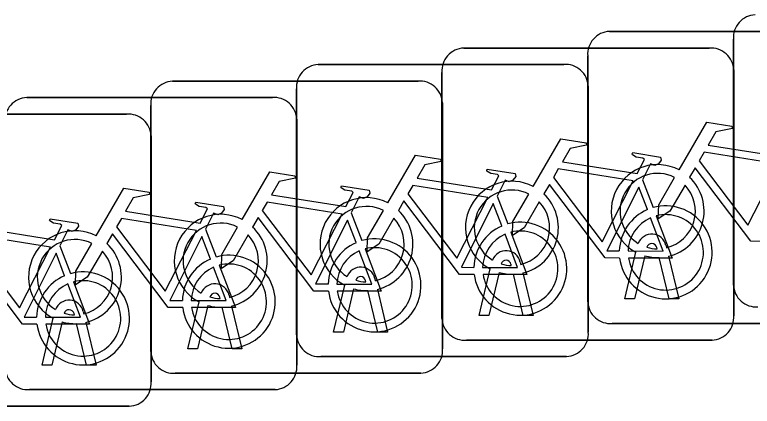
# Model space of a CAD drawing. Extents: x 162186 to 163152, y 385513 to 386513.
# Drawn here: x 162769.806 to 162772.331, y 386426.626 to 386427.966 of the extents above; entities that cross this region are included whole.
import ezdxf

# ---------------------------------------------------------------- set-up
doc = ezdxf.new("R2010")
doc.units = 0
doc.layers.add('IMGEO_Fietsenrek', color=7, linetype='Continuous')

msp = doc.modelspace()

# ---------------------------------------------------------------- linework, layer by layer
at = {"layer": 'IMGEO_Fietsenrek'}
for p, q in [((162771.8419, 386427.9085), (162772.6828, 386427.9085)), ((162772.6828, 386427.9085), (162771.8419, 386427.9085)), ((162772.2665, 386427.0409), (162772.2665, 386427.8818)), ((162772.2665, 386427.8818), (162772.2665, 386427.0409)), ((162771.3429, 386427.8515), (162772.1838, 386427.8515)), ((162772.1838, 386427.8515), (162771.3429, 386427.8515)), ((162771.7675, 386426.9839), (162771.7675, 386427.8248)), ((162771.7675, 386427.8248), (162771.7675, 386426.9839)), ((162770.8449, 386427.7955), (162771.6858, 386427.7955)), ((162771.6858, 386427.7955), (162770.8449, 386427.7955)), ((162771.2685, 386426.9269), (162771.2685, 386427.7678)), ((162771.2685, 386427.7678), (162771.2685, 386426.9269)), ((162772.2675, 386427.7771), (162772.2675, 386426.9362)), ((162772.2675, 386426.9362), (162772.2675, 386427.7771)), ((162770.3459, 386427.7385), (162771.1868, 386427.7385)), ((162771.1868, 386427.7385), (162770.3459, 386427.7385)), ((162771.7695, 386427.7211), (162771.7695, 386426.8802)), ((162771.7695, 386426.8802), (162771.7695, 386427.7211)), ((162770.7705, 386426.8709), (162770.7705, 386427.7118)), ((162770.7705, 386427.7118), (162770.7705, 386426.8709)), ((162769.8469, 386427.6825), (162770.6878, 386427.6825)), ((162770.6878, 386427.6825), (162769.8469, 386427.6825)), ((162770.2715, 386426.8139), (162770.2715, 386427.6548)), ((162770.2715, 386427.6548), (162770.2715, 386426.8139)), ((162771.2705, 386427.6641), (162771.2705, 386426.8232)), ((162771.2705, 386426.8232), (162771.2705, 386427.6641)), ((162769.3479, 386427.6255), (162770.1888, 386427.6255)), ((162770.1888, 386427.6255), (162769.3479, 386427.6255)), ((162770.7715, 386427.6081), (162770.7715, 386426.7672)), ((162770.7715, 386426.7672), (162770.7715, 386427.6081)), ((162770.2725, 386427.5511), (162770.2725, 386426.7102)), ((162770.2725, 386426.7102), (162770.2725, 386427.5511)), ((162771.9552, 386427.4012), (162771.9915, 386427.306)), ((162771.4572, 386427.3452), (162771.4935, 386427.25)), ((162770.9582, 386427.2882), (162770.9945, 386427.193)), ((162770.4592, 386427.2322), (162770.4955, 386427.137)), ((162769.9602, 386427.1752), (162769.9965, 386427.08)), ((162772.0049, 386427.1649), (162772.0039, 386427.1692)), ((162772.0356, 386427.1764), (162772.0374, 386427.1685)), ((162771.8945, 386426.9933), (162771.9328, 386427.1533)), ((162771.9632, 386427.1411), (162771.9279, 386426.9933)), ((162772.0444, 386427.1393), (162772.0794, 386426.9933)), ((162771.5059, 386427.1079), (162771.5049, 386427.1122)), ((162771.5366, 386427.1194), (162771.5384, 386427.1115)), ((162772.046, 386426.9933), (162772.0121, 386427.135)), ((162771.3955, 386426.9363), (162771.4338, 386427.0963)), ((162771.0386, 386427.0634), (162771.0404, 386427.0555)), ((162771.4642, 386427.0841), (162771.4289, 386426.9363)), ((162771.547, 386426.9363), (162771.5131, 386427.078)), ((162771.5454, 386427.0823), (162771.5804, 386426.9363)), ((162770.8975, 386426.8803), (162770.9358, 386427.0403)), ((162771.0079, 386427.0519), (162771.0069, 386427.0562)), ((162770.9662, 386427.0281), (162770.9309, 386426.8803)), ((162771.049, 386426.8803), (162771.0151, 386427.022)), ((162771.0474, 386427.0263), (162771.0824, 386426.8803)), ((162770.5089, 386426.9949), (162770.5079, 386426.9992)), ((162770.5396, 386427.0064), (162770.5414, 386426.9985)), ((162771.9279, 386426.9933), (162771.8945, 386426.9933)), ((162772.0794, 386426.9933), (162772.046, 386426.9933)), ((162770.3985, 386426.8233), (162770.4368, 386426.9833)), ((162770.4672, 386426.9711), (162770.4319, 386426.8233)), ((162770.55, 386426.8233), (162770.5161, 386426.965)), ((162770.5484, 386426.9693), (162770.5834, 386426.8233)), ((162770.0099, 386426.9389), (162770.0089, 386426.9432)), ((162770.0406, 386426.9504), (162770.0424, 386426.9425)), ((162771.4289, 386426.9363), (162771.3955, 386426.9363)), ((162771.5804, 386426.9363), (162771.547, 386426.9363)), ((162769.8995, 386426.7673), (162769.9378, 386426.9273)), ((162769.9682, 386426.9151), (162769.9329, 386426.7673)), ((162770.0494, 386426.9133), (162770.0844, 386426.7673)), ((162772.6921, 386426.9095), (162771.8512, 386426.9095)), ((162771.8512, 386426.9095), (162772.6921, 386426.9095)), ((162770.051, 386426.7673), (162770.0171, 386426.909)), ((162770.9309, 386426.8803), (162770.8975, 386426.8803)), ((162771.0824, 386426.8803), (162771.049, 386426.8803)), ((162772.1931, 386426.8525), (162771.3522, 386426.8525)), ((162771.3522, 386426.8525), (162772.1931, 386426.8525)), ((162770.4319, 386426.8233), (162770.3985, 386426.8233)), ((162770.5834, 386426.8233), (162770.55, 386426.8233)), ((162771.6951, 386426.7965), (162770.8542, 386426.7965)), ((162770.8542, 386426.7965), (162771.6951, 386426.7965)), ((162769.9329, 386426.7673), (162769.8995, 386426.7673)), ((162770.0844, 386426.7673), (162770.051, 386426.7673)), ((162771.1961, 386426.7395), (162770.3552, 386426.7395)), ((162770.3552, 386426.7395), (162771.1961, 386426.7395)), ((162770.6971, 386426.6835), (162769.8562, 386426.6835)), ((162769.8562, 386426.6835), (162770.6971, 386426.6835)), ((162770.1981, 386426.6265), (162769.3572, 386426.6265)), ((162769.3572, 386426.6265), (162770.1981, 386426.6265))]:
    msp.add_line(p, q, dxfattribs=at)
for points in [[(162772.0801, 386427.4352), (162772.1748, 386427.5987), (162772.261, 386427.5849), (162772.2627, 386427.5762), (162772.2066, 386427.5653), (162772.1804, 386427.52), (162772.4356, 386427.4792)], [(162771.5811, 386427.3782), (162771.6758, 386427.5417), (162771.762, 386427.5279), (162771.7637, 386427.5192), (162771.7076, 386427.5083), (162771.6814, 386427.463), (162771.9366, 386427.4222)], [(162771.9366, 386427.4222), (162771.9616, 386427.471), (162771.9565, 386427.475), (162771.9333, 386427.4787), (162771.9206, 386427.4862), (162771.9196, 386427.4893), (162771.9218, 386427.4939), (162772.0166, 386427.4788), (162772.0189, 386427.4685), (162772.0095, 386427.4561), (162771.9971, 386427.4497), (162771.9826, 386427.4559), (162771.9552, 386427.4012)], [(162772.4227, 386427.454), (162772.1659, 386427.495), (162772.1492, 386427.4662), (162772.3162, 386427.2459), (162772.4227, 386427.454)], [(162771.0831, 386427.3222), (162771.1778, 386427.4857), (162771.264, 386427.4719), (162771.2657, 386427.4632), (162771.2096, 386427.4523), (162771.1834, 386427.407), (162771.4386, 386427.3662)], [(162772.3758, 386427.1905), (162772.3261, 386427.1906), (162772.1354, 386427.4423), (162772.1164, 386427.4095)], [(162770.5841, 386427.2652), (162770.6788, 386427.4287), (162770.765, 386427.4149), (162770.7667, 386427.4062), (162770.7106, 386427.3953), (162770.6844, 386427.35), (162770.9396, 386427.3092)], [(162771.4386, 386427.3662), (162771.4636, 386427.415), (162771.4585, 386427.419), (162771.4353, 386427.4227), (162771.4226, 386427.4302), (162771.4216, 386427.4333), (162771.4238, 386427.4379), (162771.5186, 386427.4228), (162771.5209, 386427.4125), (162771.5115, 386427.4001), (162771.4991, 386427.3937), (162771.4846, 386427.3999), (162771.4572, 386427.3452)], [(162771.9237, 386427.397), (162771.6669, 386427.438), (162771.6502, 386427.4092), (162771.8172, 386427.1889), (162771.9237, 386427.397)], [(162772.1008, 386427.3827), (162772.0492, 386427.2935), (162772.0093, 386427.2675), (162772.0105, 386427.315), (162772.065, 386427.4092)], [(162770.0851, 386427.2092), (162770.1798, 386427.3727), (162770.266, 386427.3589), (162770.2677, 386427.3502), (162770.2116, 386427.3393), (162770.1854, 386427.294), (162770.4406, 386427.2532)], [(162770.9396, 386427.3092), (162770.9646, 386427.358), (162770.9595, 386427.362), (162770.9363, 386427.3657), (162770.9236, 386427.3732), (162770.9226, 386427.3763), (162770.9248, 386427.3809), (162771.0196, 386427.3658), (162771.0219, 386427.3555), (162771.0125, 386427.3431), (162771.0001, 386427.3367), (162770.9856, 386427.3429), (162770.9582, 386427.2882)], [(162771.4257, 386427.341), (162771.1689, 386427.382), (162771.1522, 386427.3532), (162771.3192, 386427.1329), (162771.4257, 386427.341)], [(162771.8768, 386427.1335), (162771.8271, 386427.1336), (162771.6364, 386427.3853), (162771.6174, 386427.3525)], [(162771.9717, 386427.299), (162771.9424, 386427.3758), (162771.833, 386427.1577), (162771.8757, 386427.1576)], [(162771.6018, 386427.3257), (162771.5502, 386427.2365), (162771.5103, 386427.2105), (162771.5115, 386427.258), (162771.566, 386427.3522)], [(162769.5861, 386427.1522), (162769.6808, 386427.3157), (162769.767, 386427.3019), (162769.7687, 386427.2932), (162769.7126, 386427.2823), (162769.6864, 386427.237), (162769.9416, 386427.1962)], [(162770.4406, 386427.2532), (162770.4656, 386427.302), (162770.4605, 386427.306), (162770.4373, 386427.3097), (162770.4246, 386427.3172), (162770.4236, 386427.3203), (162770.4258, 386427.3249), (162770.5206, 386427.3098), (162770.5229, 386427.2995), (162770.5135, 386427.2871), (162770.5011, 386427.2807), (162770.4866, 386427.2869), (162770.4592, 386427.2322)], [(162770.9267, 386427.284), (162770.6699, 386427.325), (162770.6532, 386427.2962), (162770.8202, 386427.0759), (162770.9267, 386427.284)], [(162771.3788, 386427.0775), (162771.3291, 386427.0776), (162771.1384, 386427.3293), (162771.1194, 386427.2965)], [(162771.4737, 386427.243), (162771.4444, 386427.3198), (162771.335, 386427.1017), (162771.3777, 386427.1016)], [(162771.1038, 386427.2697), (162771.0522, 386427.1805), (162771.0123, 386427.1545), (162771.0135, 386427.202), (162771.068, 386427.2962)], [(162769.9416, 386427.1962), (162769.9666, 386427.245), (162769.9615, 386427.249), (162769.9383, 386427.2527), (162769.9256, 386427.2602), (162769.9246, 386427.2633), (162769.9268, 386427.2679), (162770.0216, 386427.2528), (162770.0239, 386427.2425), (162770.0145, 386427.2301), (162770.0021, 386427.2237), (162769.9876, 386427.2299), (162769.9602, 386427.1752)], [(162770.4277, 386427.228), (162770.1709, 386427.269), (162770.1542, 386427.2402), (162770.3212, 386427.0199), (162770.4277, 386427.228)], [(162770.8798, 386427.0205), (162770.8301, 386427.0206), (162770.6394, 386427.2723), (162770.6204, 386427.2395)], [(162770.9747, 386427.186), (162770.9454, 386427.2628), (162770.836, 386427.0447), (162770.8787, 386427.0446)], [(162771.9057, 386427.1575), (162772.0256, 386427.1573), (162771.9824, 386427.2709)], [(162772.0022, 386427.2778), (162772.0572, 386427.1332), (162771.9071, 386427.1335)], [(162770.6048, 386427.2127), (162770.5532, 386427.1235), (162770.5133, 386427.0975), (162770.5145, 386427.145), (162770.569, 386427.2392)], [(162770.3808, 386426.9645), (162770.3311, 386426.9646), (162770.1404, 386427.2163), (162770.1214, 386427.1835)], [(162771.4077, 386427.1015), (162771.5276, 386427.1013), (162771.4844, 386427.2149)], [(162771.5042, 386427.2218), (162771.5592, 386427.0772), (162771.4091, 386427.0775)], [(162769.9287, 386427.171), (162769.6719, 386427.212), (162769.6552, 386427.1832), (162769.8222, 386426.9629), (162769.9287, 386427.171)], [(162770.4757, 386427.13), (162770.4464, 386427.2068), (162770.337, 386426.9887), (162770.3797, 386426.9886)], [(162770.1058, 386427.1567), (162770.0542, 386427.0675), (162770.0143, 386427.0415), (162770.0155, 386427.089), (162770.07, 386427.1832)], [(162771.0052, 386427.1648), (162771.0602, 386427.0202), (162770.9101, 386427.0205)], [(162769.8818, 386426.9075), (162769.8321, 386426.9076), (162769.6414, 386427.1593), (162769.6224, 386427.1265)], [(162769.9767, 386427.073), (162769.9474, 386427.1498), (162769.838, 386426.9317), (162769.8807, 386426.9316)], [(162770.9087, 386427.0445), (162771.0286, 386427.0443), (162770.9854, 386427.1579)], [(162770.4097, 386426.9885), (162770.5296, 386426.9883), (162770.4864, 386427.1019)], [(162770.5062, 386427.1088), (162770.5612, 386426.9642), (162770.4111, 386426.9645)], [(162769.9107, 386426.9315), (162770.0306, 386426.9313), (162769.9874, 386427.0449)], [(162770.0072, 386427.0518), (162770.0622, 386426.9072), (162769.9121, 386426.9075)]]:
    msp.add_lwpolyline(points, dxfattribs=at)
for centre, radius, start, end in [((162772.3442, 386427.8876), 0.0779, 92.4484, 184.2845), ((162772.3442, 386427.8876), 0.0779, 92.4484, 184.2845), ((162771.8452, 386427.8306), 0.0779, 92.4484, 184.2845), ((162771.8452, 386427.8306), 0.0779, 92.4484, 184.2845), ((162771.3462, 386427.7736), 0.0779, 92.4484, 184.2845), ((162771.3462, 386427.7736), 0.0779, 92.4484, 184.2845), ((162772.1896, 386427.7738), 0.0779, 2.4484, 94.2845), ((162772.1896, 386427.7738), 0.0779, 2.4484, 94.2845), ((162770.8482, 386427.7176), 0.0779, 92.4484, 184.2845), ((162770.8482, 386427.7176), 0.0779, 92.4484, 184.2845), ((162771.6916, 386427.7178), 0.0779, 2.4484, 94.2845), ((162771.6916, 386427.7178), 0.0779, 2.4484, 94.2845), ((162770.3492, 386427.6606), 0.0779, 92.4484, 184.2845), ((162770.3492, 386427.6606), 0.0779, 92.4484, 184.2845), ((162771.1926, 386427.6608), 0.0779, 2.4484, 94.2845), ((162771.1926, 386427.6608), 0.0779, 2.4484, 94.2845), ((162769.8502, 386427.6046), 0.0779, 92.4484, 184.2845), ((162769.8502, 386427.6046), 0.0779, 92.4484, 184.2845), ((162770.6936, 386427.6048), 0.0779, 2.4484, 94.2845), ((162770.6936, 386427.6048), 0.0779, 2.4484, 94.2845), ((162770.1946, 386427.5478), 0.0779, 2.4484, 94.2845), ((162770.1946, 386427.5478), 0.0779, 2.4484, 94.2845), ((162772.0071, 386427.2939), 0.159, 62.6766, 242.1369), ((162772.0071, 386427.2939), 0.129, 63.3192, 238.903), ((162771.5081, 386427.2369), 0.159, 62.6766, 242.1369), ((162772.0071, 386427.2939), 0.159, 283.5766, 46.6042), ((162771.5081, 386427.2369), 0.129, 63.3192, 238.903), ((162772.0071, 386427.2939), 0.129, 283.6043, 43.4302), ((162771.0101, 386427.1809), 0.159, 62.6766, 242.1369), ((162771.5081, 386427.2369), 0.159, 283.5766, 46.6042), ((162771.5081, 386427.2369), 0.129, 283.6043, 43.4302), ((162771.0101, 386427.1809), 0.129, 63.3192, 238.903), ((162771.0101, 386427.1809), 0.159, 283.5766, 46.6042), ((162772.0347, 386427.1529), 0.159, 113.3408, 178.3217), ((162772.0347, 386427.1529), 0.159, 187.0065, 105.7708), ((162770.5111, 386427.1239), 0.159, 62.6766, 242.1369), ((162771.0101, 386427.1809), 0.129, 283.6043, 43.4302), ((162772.0347, 386427.1529), 0.129, 113.923, 177.9556), ((162772.0347, 386427.1529), 0.129, 188.6715, 104.5883), ((162770.5111, 386427.1239), 0.129, 63.3192, 238.903), ((162770.5111, 386427.1239), 0.159, 283.5766, 46.6042), ((162771.5367, 386427.0969), 0.159, 113.3408, 178.3217), ((162771.5367, 386427.0969), 0.159, 187.0065, 105.7708), ((162770.0121, 386427.0679), 0.159, 62.6766, 242.1369), ((162770.5111, 386427.1239), 0.129, 283.6043, 43.4302), ((162771.5367, 386427.0969), 0.129, 113.923, 177.9556), ((162771.5367, 386427.0969), 0.129, 188.6715, 104.5883), ((162771.9869, 386427.1653), 0.0499, 12.8025, 158.6934), ((162770.0121, 386427.0679), 0.129, 63.3192, 238.903), ((162771.0377, 386427.0399), 0.159, 187.0065, 105.7708), ((162770.0121, 386427.0679), 0.159, 283.5766, 46.6042), ((162771.0377, 386427.0399), 0.159, 113.3408, 178.3217), ((162771.0377, 386427.0399), 0.129, 188.6715, 104.5883), ((162771.9869, 386427.1653), 0.0174, 12.8025, 163.4502), ((162772.0071, 386427.2939), 0.129, 253.415, 269.0204), ((162770.0121, 386427.0679), 0.129, 283.6043, 43.4302), ((162770.5387, 386426.9839), 0.159, 187.0065, 105.7708), ((162771.0377, 386427.0399), 0.129, 113.923, 177.9556), ((162771.4879, 386427.1083), 0.0499, 12.8025, 158.6934), ((162772.0071, 386427.2939), 0.159, 253.9967, 271.7867), ((162770.5387, 386426.9839), 0.159, 113.3408, 178.3217), ((162770.5387, 386426.9839), 0.129, 188.6715, 104.5883), ((162771.4879, 386427.1083), 0.0174, 12.8025, 163.4502), ((162771.5081, 386427.2369), 0.129, 253.415, 269.0204), ((162770.0397, 386426.9269), 0.159, 187.0065, 105.7708), ((162770.5387, 386426.9839), 0.129, 113.923, 177.9556), ((162770.9899, 386427.0523), 0.0499, 12.8025, 158.6934), ((162770.0397, 386426.9269), 0.159, 113.3408, 178.3217), ((162770.9899, 386427.0523), 0.0174, 12.8025, 163.4502), ((162771.5081, 386427.2369), 0.159, 253.9967, 271.7867), ((162770.0397, 386426.9269), 0.129, 113.923, 177.9556), ((162770.0397, 386426.9269), 0.129, 188.6715, 104.5883), ((162770.4909, 386426.9953), 0.0499, 12.8025, 158.6934), ((162771.0101, 386427.1809), 0.129, 253.415, 269.0204), ((162772.3444, 386427.0442), 0.0779, 182.4484, 274.2845), ((162772.3444, 386427.0442), 0.0779, 182.4484, 274.2845), ((162770.4909, 386426.9953), 0.0174, 12.8025, 163.4502), ((162771.0101, 386427.1809), 0.159, 253.9967, 271.7867), ((162769.9919, 386426.9393), 0.0499, 12.8025, 158.6934), ((162770.5111, 386427.1239), 0.129, 253.415, 269.0204), ((162770.5111, 386427.1239), 0.159, 253.9967, 271.7867), ((162771.8454, 386426.9872), 0.0779, 182.4484, 274.2845), ((162771.8454, 386426.9872), 0.0779, 182.4484, 274.2845), ((162769.9919, 386426.9393), 0.0174, 12.8025, 163.4502), ((162770.0121, 386427.0679), 0.129, 253.415, 269.0204), ((162772.1898, 386426.9304), 0.0779, 272.4484, 4.2845), ((162772.1898, 386426.9304), 0.0779, 272.4484, 4.2845), ((162770.0121, 386427.0679), 0.159, 253.9967, 271.7867), ((162771.3464, 386426.9302), 0.0779, 182.4484, 274.2845), ((162771.3464, 386426.9302), 0.0779, 182.4484, 274.2845), ((162770.8484, 386426.8742), 0.0779, 182.4484, 274.2845), ((162770.8484, 386426.8742), 0.0779, 182.4484, 274.2845), ((162771.6918, 386426.8744), 0.0779, 272.4484, 4.2845), ((162771.6918, 386426.8744), 0.0779, 272.4484, 4.2845), ((162770.3494, 386426.8172), 0.0779, 182.4484, 274.2845), ((162770.3494, 386426.8172), 0.0779, 182.4484, 274.2845), ((162771.1928, 386426.8174), 0.0779, 272.4484, 4.2845), ((162771.1928, 386426.8174), 0.0779, 272.4484, 4.2845), ((162769.8504, 386426.7612), 0.0779, 182.4484, 274.2845), ((162769.8504, 386426.7612), 0.0779, 182.4484, 274.2845), ((162770.6938, 386426.7614), 0.0779, 272.4484, 4.2845), ((162770.6938, 386426.7614), 0.0779, 272.4484, 4.2845), ((162770.1948, 386426.7044), 0.0779, 272.4484, 4.2845), ((162770.1948, 386426.7044), 0.0779, 272.4484, 4.2845)]:
    msp.add_arc(centre, radius, start, end, dxfattribs=at)

doc.saveas('drawing.dxf')
